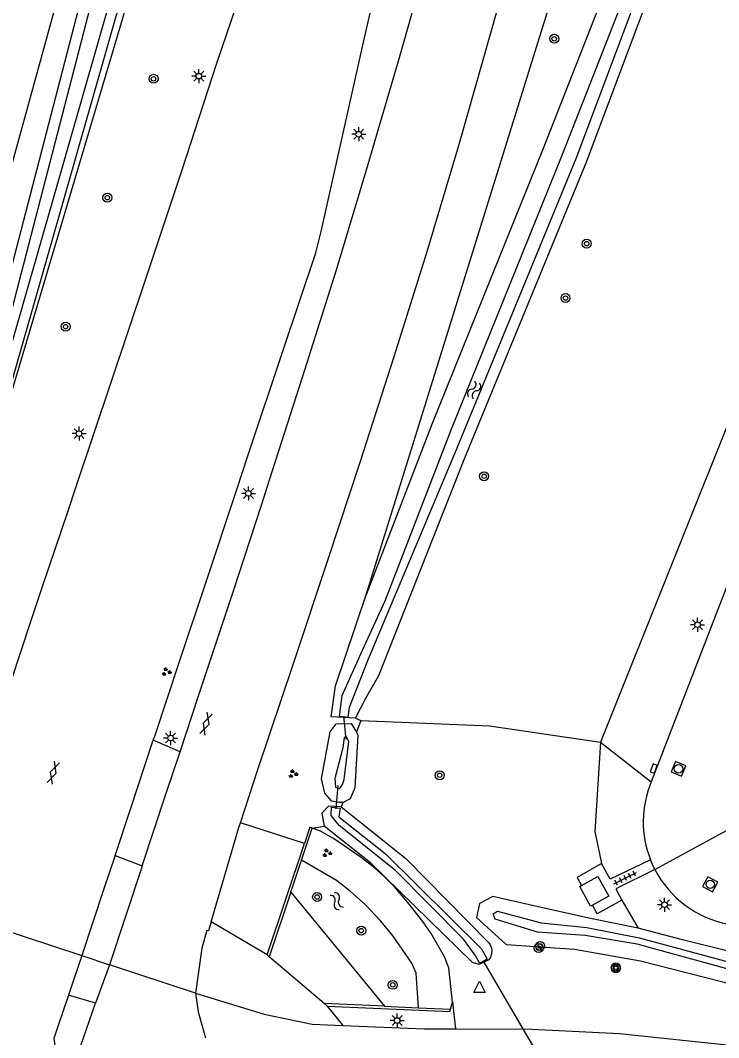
# Model space of a CAD drawing. Extents: x 131000 to 133013, y 393000 to 396501.
# Drawn here: x 131200.6 to 131262.9, y 393572.3 to 393663.2 of the extents above; entities that cross this region are included whole.
import ezdxf

# ---------------------------------------------------------------- set-up
doc = ezdxf.new("R2010")
doc.units = 0
for name, color, linetype in [('gg-bbg-lage trafo', 7, 'Continuous'), ('gg-knt-BGT kruinlijn', 7, 'Continuous'), ('gg-knt-verharding', 7, 'Continuous'), ('gg-kntw-bovenkant insteek waterloop', 7, 'Continuous'), ('gg-kntw-waterlijn', 7, 'Continuous'), ('gg-kwrk-duiker nz buis', 7, 'Continuous'), ('gt-grn-groengrens', 7, 'Continuous'), ('gt-grn-vlakafsluiter', 7, 'Continuous'), ('gt-grn-weggrens', 7, 'Continuous'), ('gt-symb-boom', 7, 'Continuous'), ('gt-symb-gesloten verharding', 7, 'Continuous'), ('gt-symb-groenvak', 7, 'Continuous'), ('gt-symb-kolk', 7, 'Continuous'), ('gt-symb-lichtmast', 7, 'Continuous'), ('gt-symb-rioolschacht', 7, 'Continuous'), ('gt-symb-tegel verharding', 7, 'Continuous'), ('gt-symb-waterafsluiter', 7, 'Continuous'), ('gt-symb-watersymbool', 7, 'Continuous'), ('gx-grn-maaiveld', 7, 'Continuous')]:
    doc.layers.add(name, color=color, linetype=linetype)

# ---------------------------------------------------------------- blocks, each defined once
blk = doc.blocks.new('gt0-LMAST')
at = {"layer": 'gt-symb-lichtmast'}
for p, q in [((-0.182, 0.173), (-0.447, 0.438)), ((-0.005, 0.246), (-0.005, 0.621)), ((0.172, 0.173), (0.437, 0.438)), ((-0.255, -0.004), (-0.63, -0.004)), ((-0.182, -0.181), (-0.447, -0.446)), ((-0.005, -0.254), (-0.005, -0.629)), ((0.437, -0.446), (0.172, -0.181)), ((0.245, -0.004), (0.62, -0.004))]:
    blk.add_line(p, q, dxfattribs=at)
blk.add_circle((-0.005, -0.004), 0.25, dxfattribs=at)
blk = doc.blocks.new('gt0-WA')
at = {"layer": 'gt-symb-watersymbool'}
for centre, start, end in [((-0.323, 0.022), 28.07249, 151.92751), ((0.427, 0.422), 208.07248, 331.92751), ((-0.323, -0.428), 28.07249, 151.92751), ((0.427, -0.028), 208.07248, 331.92751)]:
    blk.add_arc(centre, 0.425, start, end, dxfattribs=at)
blk = doc.blocks.new('gt0-BOOM')
at = {"layer": 'gt-symb-boom'}
for radius in [0.4, 0.2]:
    blk.add_circle((0, 0), radius, dxfattribs=at)
blk = doc.blocks.new('gt0-GRVAK')
at = {"layer": 'gt-symb-groenvak'}
for p, q in [((-0.11, 0.189), (-0.228, 0.24)), ((-0.182, 0.153), (0.088, 0.153)), ((-0.091, 0.211), (-0.156, 0.322)), ((-0.047, 0.214), (-0.047, 0.393)), ((-0.004, 0.211), (0.061, 0.322)), ((0.015, 0.189), (0.133, 0.24)), ((0.262, -0.052), (0.197, 0.059)), ((0.305, -0.049), (0.305, 0.13)), ((0.349, -0.052), (0.414, 0.059)), ((-0.245, -0.228), (-0.363, -0.177)), ((-0.318, -0.264), (-0.047, -0.264)), ((-0.226, -0.206), (-0.291, -0.095)), ((-0.183, -0.203), (-0.183, -0.024)), ((-0.139, -0.206), (-0.074, -0.095)), ((-0.12, -0.228), (-0.002, -0.177)), ((0.243, -0.074), (0.125, -0.023)), ((0.17, -0.11), (0.441, -0.11)), ((0.368, -0.074), (0.486, -0.023))]:
    blk.add_line(p, q, dxfattribs=at)
blk = doc.blocks.new('gt0-RS')
at = {"layer": 'gt-symb-rioolschacht'}
blk.add_lwpolyline([(-0.5, -0.5), (0.5, -0.5), (0.5, 0.5), (-0.5, 0.5)], close=True, dxfattribs=at)
blk.add_circle((0, 0), 0.375, dxfattribs=at)
blk = doc.blocks.new('gt0-TEG1')
at = {"layer": 'gt-symb-tegel verharding'}
for p, q in [((-1.125, 0), (1.125, 0)), ((-0.9, -0.25), (-0.9, 0.25)), ((-0.45, -0.25), (-0.45, 0.25)), ((0, -0.25), (0, 0.25)), ((0.45, -0.25), (0.45, 0.25)), ((0.9, -0.25), (0.9, 0.25))]:
    blk.add_line(p, q, dxfattribs=at)
blk = doc.blocks.new('gt0-KOLK')
at = {"layer": 'gt-symb-kolk'}
blk.add_lwpolyline([(0, 0), (0.375, 0), (0.375, 0.4), (-0.375, 0.4), (-0.375, 0), (0, 0)], dxfattribs=at)
blk = doc.blocks.new('gt0-GESVH1')
at = {"layer": 'gt-symb-gesloten verharding'}
for p, q in [((-0.992, -0.261), (0.008, 0.239)), ((0.008, -0.261), (-0.992, 0.239)), ((0.008, 0.239), (1.008, -0.261)), ((1.008, 0.239), (0.008, -0.261))]:
    blk.add_line(p, q, dxfattribs=at)
blk = doc.blocks.new('gt0-WAFSL')
at = {"layer": 'gt-symb-waterafsluiter'}
for p, q in [((-0.5, -0.333), (0, 0.667)), ((0, 0.667), (0.5, -0.333)), ((0.5, -0.333), (-0.5, -0.333))]:
    blk.add_line(p, q, dxfattribs=at)

msp = doc.modelspace()

# ---------------------------------------------------------------- linework, layer by layer
at = {"layer": 'gg-bbg-lage trafo'}
for points in [[(131250.681, 393585.928), (131252.153, 393586.732), (131253.127, 393584.96), (131251.664, 393584.157)], [(131251.664, 393584.157), (131251.497, 393584.065), (131250.524, 393585.842), (131250.681, 393585.928)]]:
    msp.add_lwpolyline(points, dxfattribs=at)
at = {"layer": 'gg-knt-BGT kruinlijn'}
msp.add_line((131224.739, 393585.326), (131233.109, 393575.137), dxfattribs=at)
for points in [[(131193.66, 393609.27), (131210.475, 393665.817), (131239.994, 393762.02), (131262.309, 393836.263), (131276.803, 393892.468)], [(131236.131, 393575.001), (131235.944, 393578.096), (131235.53, 393578.991), (131233.884, 393581.395), (131232.788, 393582.739), (131231.404, 393584.187), (131230.048, 393585.413), (131228.827, 393586.353), (131225.69, 393588.176)]]:
    msp.add_lwpolyline(points, dxfattribs=at)
at = {"layer": 'gg-knt-verharding'}
msp.add_line((131296.688, 393698.315), (131256.907, 393595.183), dxfattribs=at)
for points in [[(131179.341, 393602.299), (131179.266, 393602.941), (131179.362, 393603.561), (131179.553, 393604.101), (131179.729, 393604.396), (131180.165, 393604.93), (131180.803, 393605.512), (131182.901, 393607.271), (131184.898, 393609.122), (131186.276, 393610.51), (131186.878, 393611.173), (131188.33, 393612.98), (131189.109, 393614.129), (131191.385, 393618.913), (131193.172, 393626.116), (131286.067, 393963.691)], [(131220.253, 393591.523), (131221.808, 393596.289), (131224.977, 393605.728), (131228.076, 393615.054), (131230.963, 393623.821), (131233.968, 393633.163), (131236.897, 393642.527), (131239.798, 393652.21), (131242.542, 393661.835), (131245.383, 393671.954), (131248.098, 393681.444), (131250.954, 393691.662), (131253.851, 393701.649), (131256.702, 393711.413), (131259.538, 393721.049), (131262.528, 393731.015), (131265.427, 393740.179), (131268.427, 393749.36), (131284.401, 393798.64)], [(131198.048, 393599), (131201.508, 393609.403), (131202.575, 393612.608), (131204.858, 393619.388), (131205.587, 393621.555), (131208.696, 393630.878), (131211.792, 393640.096), (131215.019, 393649.745), (131218.144, 393659.348), (131221.197, 393668.36), (131223.514, 393674.965), (131225.896, 393680.905), (131229.009, 393687.777), (131233.049, 393696.415), (131235.078, 393701.127)], [(131212.471, 393598.881), (131212.599, 393599.266), (131214.838, 393605.995), (131217.181, 393613.048), (131219.888, 393621.18), (131220.943, 393624.388), (131224.129, 393633.908), (131226.967, 393642.42), (131227.439, 393644.33), (131229.402, 393653.099), (131231.169, 393660.965), (131232.942, 393668.775), (131233.411, 393670.683), (131235.221, 393676.415), (131235.321, 393676.41)], [(131214.853, 393597.864), (131216.509, 393602.861), (131219.556, 393612.048), (131222.144, 393619.964), (131222.854, 393622.144), (131225.828, 393631.39), (131228.814, 393640.904), (131231.659, 393650.335), (131234.436, 393659.851), (131237.25, 393669.711), (131238.879, 393675.404), (131238.75, 393675.467)], [(131256.84, 393588.222), (131253.238, 393586.485), (131252.459, 393587.888)], [(131257.235, 393587.349), (131257.026, 393587.781), (131256.84, 393588.222)], [(131252.459, 393587.888), (131250.299, 393586.627), (131250.681, 393585.928)], [(131257.235, 393587.349), (131253.744, 393585.615), (131254.283, 393584.597)], [(131254.283, 393584.597), (131252.086, 393583.388), (131251.664, 393584.157)]]:
    msp.add_lwpolyline(points, dxfattribs=at)
for centre, radius, start, end in [((131265.502, 393591.619), 9.305, 157.48094, 201.41614), ((131265.5, 393591.619), 9.303, 207.32342, 259.32452)]:
    msp.add_arc(centre, radius, start, end, dxfattribs=at)
at = {"layer": 'gg-kntw-bovenkant insteek waterloop'}
msp.add_line((131193.66, 393609.27), (131229.114, 393733.38), dxfattribs=at)
for points in [[(131225.793, 393734.603), (131206.582, 393667.35), (131191.808, 393610.413), (131193.66, 393609.27)], [(131230.515, 393600.851), (131231.454, 393602.694), (131232.589, 393604.662), (131240.276, 393624.094), (131251.106, 393650.442), (131260.143, 393674.569), (131269.608, 393698.35), (131271.631, 393703.355)], [(131230.515, 393600.851), (131228.354, 393600.99), (131228.73, 393603.745), (131231.472, 393611.886)], [(131229.399, 393593.325), (131228.998, 393593.331), (131228.414, 393593.435), (131227.769, 393594.148), (131227.483, 393595.448), (131228.249, 393599.625), (131228.794, 393600.355), (131230.13, 393600.372), (131230.592, 393599.597)], [(131229.399, 393593.325), (131230.07, 393593.685), (131230.484, 393594.66), (131230.751, 393599.331), (131230.592, 393599.597)], [(131229.234, 393592.941), (131228.099, 393593.009), (131227.508, 393592.367), (131227.726, 393591.225)], [(131229.234, 393592.941), (131235.022, 393588.325), (131242.4, 393580.829), (131242.546, 393580.605), (131242.641, 393580.354), (131242.68, 393580.089), (131242.658, 393579.803), (131242.57, 393579.529), (131242.422, 393579.283), (131241.546, 393578.857), (131240.97, 393579.053), (131231.862, 393587.937), (131227.726, 393591.225)], [(131255.741, 393582.113), (131251.336, 393583.005), (131246.691, 393584.033), (131242.773, 393584.922), (131241.597, 393584.318), (131241.314, 393583.067), (131243.95, 393580.664), (131250.05, 393580.219), (131255.942, 393579.178)], [(131268.084, 393578.98), (131259.702, 393581.056), (131255.741, 393582.113)], [(131255.942, 393579.178), (131267.494, 393576.246), (131268.084, 393578.98)]]:
    msp.add_lwpolyline(points, dxfattribs=at)
at = {"layer": 'gg-kntw-waterlijn'}
for points in [[(131228.281, 393733.687), (131193.062, 393610.814), (131192.961, 393610.876), (131207.547, 393667.087), (131226.734, 393734.256)], [(131268.68, 393698.722), (131259.21, 393674.929), (131250.175, 393650.808), (131239.349, 393624.468), (131231.657, 393606.118), (131229.943, 393601.798), (131229.838, 393600.918), (131229.092, 393601), (131229.339, 393602.895), (131231.139, 393606.925), (131233.16, 393611.325), (131239.054, 393626.596), (131248.959, 393651.147), (131258.655, 393675.897), (131268.262, 393699.902)], [(131229.698, 393599.193), (131229.502, 393599.129), (131229.378, 393598.225), (131228.68, 393595.469), (131228.731, 393594.713), (131229.093, 393594.538), (131229.342, 393594.939), (131229.503, 393595.37), (131229.917, 393598.77), (131229.698, 393599.193)], [(131233.168, 393588.776), (131241.767, 393580.262), (131242.256, 393579.338), (131241.601, 393578.965), (131241.182, 393579.691), (131240.157, 393581.121), (131234.1, 393587.252), (131229.051, 393591.264), (131228.334, 393592.173), (131228.38, 393592.905), (131229.138, 393592.831), (131229.032, 393592.037), (131233.168, 393588.776)], [(131242.973, 393582.898), (131242.794, 393583.385), (131243.194, 393583.612), (131247.085, 393582.574), (131251.149, 393582.169), (131255.842, 393581.255), (131267.003, 393578.225), (131266.928, 393577.573), (131255.66, 393580.669), (131251.027, 393581.453), (131246.76, 393581.751), (131242.973, 393582.898)]]:
    msp.add_lwpolyline(points, dxfattribs=at)
at = {"layer": 'gg-kwrk-duiker nz buis'}
for p, q in [((131229.43, 393601.034), (131229.641, 393598.948)), ((131228.938, 393594.855), (131228.772, 393592.773)), ((131241.881, 393579.21), (131249.77, 393565.74))]:
    msp.add_line(p, q, dxfattribs=at)
at = {"layer": 'gt-grn-groengrens'}
for p, q in [((131292.534, 393699.151), (131252.377, 393598.715)), ((131252.377, 393598.715), (131256.907, 393595.183)), ((131254.283, 393584.597), (131255.741, 393582.113))]:
    msp.add_line(p, q, dxfattribs=at)
for points in [[(131231.472, 393611.886), (131249.845, 393671.035), (131317.03, 393884.154)], [(131231.001, 393600.648), (131242.477, 393600.163), (131252.377, 393598.715)], [(131252.377, 393598.715), (131251.89, 393590.753), (131252.459, 393587.888)]]:
    msp.add_lwpolyline(points, dxfattribs=at)
at = {"layer": 'gt-grn-vlakafsluiter'}
for p, q in [((131231.001, 393600.648), (131230.592, 393599.597)), ((131229.399, 393593.325), (131229.234, 393592.941))]:
    msp.add_line(p, q, dxfattribs=at)
at = {"layer": 'gt-grn-weggrens'}
msp.add_line((131257.235, 393587.349), (131267.154, 393592.763), dxfattribs=at)
at = {"layer": 'gx-grn-maaiveld'}
for p, q in [((131230.515, 393600.851), (131231.001, 393600.648)), ((131214.853, 393597.864), (131212.471, 393598.881)), ((131225.953, 393589.662), (131220.253, 393591.523)), ((131225.69, 393588.176), (131226.648, 393591.049)), ((131226.648, 393591.049), (131227.726, 393591.225)), ((131222.635, 393579.712), (131225.953, 393589.662)), ((131209.053, 393588.603), (131211.471, 393587.662)), ((131224.739, 393585.326), (131225.69, 393588.176)), ((131224.739, 393585.326), (131222.816, 393579.557)), ((131222.635, 393579.712), (131217.625, 393582.672)), ((131206.08, 393579.659), (131204.908, 393576.133)), ((131206.08, 393579.659), (131208.552, 393578.835)), ((131222.816, 393579.557), (131222.635, 393579.712)), ((131227.704, 393575.38), (131222.816, 393579.557)), ((131208.552, 393578.835), (131207.303, 393575.396)), ((131216.241, 393576.294), (131208.552, 393578.835)), ((131207.303, 393575.396), (131204.908, 393576.133)), ((131233.109, 393575.137), (131227.704, 393575.38)), ((131227.976, 393575.147), (131227.704, 393575.38)), ((131238.99, 393574.872), (131239.184, 393575.508)), ((131239.184, 393575.508), (131239.44, 393573.108)), ((131227.976, 393575.147), (131229.379, 393573.42)), ((131233.109, 393575.137), (131236.131, 393575.001)), ((131236.131, 393575.001), (131238.99, 393574.872))]:
    msp.add_line(p, q, dxfattribs=at)
for points in [[(131332.618, 393880.892), (131327.043, 393858.188), (131322.401, 393844.517), (131313.483, 393820.13), (131303.963, 393796.17), (131294.527, 393772.129), (131285.093, 393748.476), (131266.576, 393700.468), (131256.97, 393676.466), (131247.274, 393651.717), (131237.368, 393627.164), (131231.472, 393611.886)], [(131209.053, 393588.603), (131210.424, 393592.744), (131212.471, 393598.881)], [(131211.471, 393587.662), (131213.595, 393594.067), (131214.853, 393597.864)], [(131217.625, 393582.672), (131220.116, 393591.101), (131220.253, 393591.523)], [(131226.648, 393591.049), (131226.44, 393591.123), (131225.953, 393589.662)], [(131239.184, 393575.508), (131238.858, 393578.571), (131238.461, 393579.55), (131237.275, 393581.625), (131236.531, 393582.709), (131235.189, 393584.412), (131233.984, 393585.793), (131233.075, 393586.717), (131232.167, 393587.518), (131230.936, 393588.474), (131228.564, 393590.116), (131227.403, 393590.78), (131226.648, 393591.049)], [(131209.053, 393588.603), (131208.063, 393585.611), (131206.08, 393579.659)], [(131211.471, 393587.662), (131211.406, 393587.465), (131208.552, 393578.835)], [(131193.238, 393583.905), (131193.249, 393583.901), (131206.08, 393579.659)], [(131217.625, 393582.672), (131217.388, 393581.869), (131217.246, 393581.9), (131216.791, 393580.326), (131216.241, 393576.294)], [(131216.241, 393576.294), (131216.461, 393574.631), (131217.128, 393572.323)], [(131216.241, 393576.294), (131222.36, 393574.434), (131226.635, 393573.536), (131229.379, 393573.42)], [(131204.908, 393576.133), (131203.907, 393573.226), (131203.597, 393572.251), (131203.703, 393571.416), (131203.975, 393571.114), (131204.43, 393570.88), (131204.956, 393570.799), (131205.369, 393570.887), (131205.971, 393571.53), (131207.303, 393575.396)], [(131227.976, 393575.147), (131238.923, 393574.655), (131238.99, 393574.872)], [(131229.379, 393573.42), (131236.663, 393573.121), (131239.44, 393573.108)], [(131239.44, 393573.108), (131246.242, 393573.076), (131254.074, 393572.704), (131264.211, 393571.641)]]:
    msp.add_lwpolyline(points, dxfattribs=at)

# ---------------------------------------------------------------- block references
at = {"layer": 'gt-symb-boom'}
for p in [(131248.25, 393661.527), (131212.491, 393657.952), (131208.372, 393647.341), (131251.146, 393643.232), (131249.256, 393638.373), (131204.642, 393635.821), (131241.995, 393622.462), (131238.024, 393595.762), (131227.091, 393584.886), (131231.025, 393581.882), (131246.86, 393580.327), (131246.998, 393580.517), (131253.747, 393578.621), (131253.752, 393578.507), (131233.84, 393577.047)]:
    msp.add_blockref('gt0-BOOM', p, dxfattribs=at)
at = {"layer": 'gt-symb-gesloten verharding'}
for p, rotation in [((131217.161, 393600.355), 71.63753156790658), ((131203.558, 393595.99), -108.00007459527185)]:
    msp.add_blockref('gt0-GESVH1', p, dxfattribs=dict(at, rotation=rotation))
at = {"layer": 'gt-symb-groenvak'}
for p in [(131213.63, 393605.002), (131224.94, 393595.877), (131227.971, 393588.815)]:
    msp.add_blockref('gt0-GRVAK', p, dxfattribs=at)
at = {"layer": 'gt-symb-kolk', "rotation": 69.75249849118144}
msp.add_blockref('gt0-KOLK', (131257.317, 393596.296), dxfattribs=at)
at = {"layer": 'gt-symb-lichtmast'}
for p in [(131216.537, 393658.193), (131230.806, 393653.006), (131205.846, 393626.271), (131220.961, 393620.935), (131261.042, 393609.211), (131214.019, 393599.09), (131258.104, 393584.208), (131234.233, 393573.861)]:
    msp.add_blockref('gt0-LMAST', p, dxfattribs=at)
at = {"layer": 'gt-symb-rioolschacht'}
for p, rotation in [((131259.344, 393596.334), 67.97515406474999), ((131262.174, 393586.021), -28.102823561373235)]:
    msp.add_blockref('gt0-RS', p, dxfattribs=dict(at, rotation=rotation))
at = {"layer": 'gt-symb-tegel verharding', "rotation": 26.411374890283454}
msp.add_blockref('gt0-TEG1', (131254.592, 393586.576), dxfattribs=at)
at = {"layer": 'gt-symb-waterafsluiter'}
msp.add_blockref('gt0-WAFSL', (131241.582, 393576.709), dxfattribs=at)
at = {"layer": 'gt-symb-watersymbool'}
for p, rotation in [((131241.124, 393630.212), -112.3333884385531), ((131228.871, 393584.47), 121.79891282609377)]:
    msp.add_blockref('gt0-WA', p, dxfattribs=dict(at, rotation=rotation))

doc.saveas('drawing.dxf')
